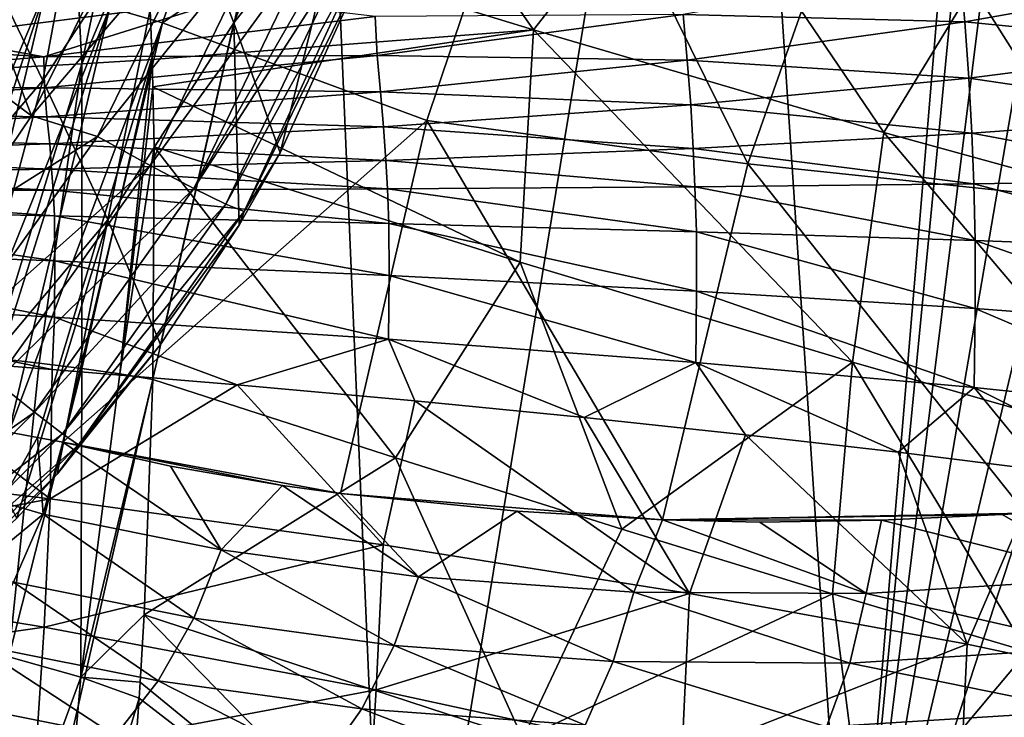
# Model space of a CAD drawing. Header units: metres. Extents: x -25 to 25, y -125 to 22.
# Tile 503 of 552: x 13.95 to 17.3, y -17.95 to -15.57. Entities that reach past the tile are written whole.
import ezdxf

# ---------------------------------------------------------------- set-up
doc = ezdxf.new("R2010")
doc.units = ezdxf.units.M
doc.layers.add('solid_500465_01', color=7, linetype='CONTINUOUS')

msp = doc.modelspace()

# ---------------------------------------------------------------- linework, layer by layer
at = {"layer": 'solid_500465_01'}
for points in [[(15.211853, -19.570034), (14.98347, -14.245853), (16.349859, -12.653533)], [(16.775436, -19.066566), (15.211853, -19.570034), (16.349859, -12.653533)], [(16.775436, -19.066566), (16.349859, -12.653533), (17.299999, -12.8)], [(16.775436, -19.066566), (17.299999, -12.8), (17.339243, -13.238526)], [(16.775436, -19.066566), (17.339243, -13.238526), (17.450512, -13.654087)], [(16.775436, -19.066566), (17.450512, -13.654087), (17.635805, -14.050611)], [(16.775436, -19.066566), (17.635805, -14.050611), (17.884295, -14.40584)], [(13.362331, -15.565253, 1.664162), (14.884093, -14.154595, 1.543578), (13.375704, -15.587794, 1.543578)], [(13.375704, -15.587794, 1.543578), (14.884093, -14.154595, 1.543578), (13.467754, -15.685903)], [(14.884093, -14.154595, 1.543578), (14.98347, -14.245853), (13.467754, -15.685903)], [(14.255251, -15.53133, 3.928495), (14.434505, -15.583475, 4.15068), (14.911621, -14.196619, 4.150672)], [(15.746363, -14.688012, 5.389202), (14.911621, -14.196619, 4.150672), (14.434505, -15.583475, 4.15068)], [(13.989436, -15.899721, 92.658867), (13.348227, -14.215206, 92.993073), (12.640691, -14.888812, 93.004982)], [(13.989436, -15.899721, 92.658867), (14.374723, -15.118933, 92.704605), (13.348227, -14.215206, 92.993073)], [(13.666541, -20.008802), (13.467754, -15.685903), (14.98347, -14.245853)], [(15.211853, -19.570034), (13.666541, -20.008802), (14.98347, -14.245853)], [(16.775436, -19.066566), (17.884295, -14.40584), (18.19416, -14.715706)], [(14.027678, -15.780276, 82.144707), (13.773675, -15.252519, 77.434135), (14.261657, -14.530919, 77.457565)], [(14.027678, -15.780276, 82.144707), (14.261657, -14.530919, 77.457565), (14.483815, -15.085763, 82.171555)], [(15.696637, -15.60802, 32.120716), (14.378681, -15.203876, 34.984192), (14.993309, -14.598247, 33.64238)], [(15.696637, -15.60802, 32.120716), (14.993309, -14.598247, 33.64238), (16.209684, -14.954284, 30.859974)], [(15.334311, -15.916318, 5.389202), (15.746363, -14.688012, 5.389202), (14.434505, -15.583475, 4.15068)], [(16.426561, -16.063871, 6.514482), (15.746363, -14.688012, 5.389202), (15.334311, -15.916318, 5.389202)], [(16.426561, -16.063871, 6.514482), (16.835793, -14.897457, 6.514482), (15.746363, -14.688012, 5.389202)], [(18.355883, -18.496965), (16.775436, -19.066566), (18.19416, -14.715706)], [(13.858522, -15.738725, 35.742188), (13.812779, -14.859625, 35.795105), (14.114094, -14.83218, 35.426971)], [(14.160088, -15.723027, 35.374592), (13.858522, -15.738725, 35.742188), (14.114094, -14.83218, 35.426971)], [(14.160088, -15.723027, 35.374592), (14.114094, -14.83218, 35.426971), (14.353503, -14.806179, 35.015991)], [(14.160088, -15.723027, 35.374592), (14.353503, -14.806179, 35.015991), (14.378681, -15.203876, 34.984192)], [(14.676962, -15.583662, 86.894524), (14.483815, -15.085763, 82.171555), (14.979855, -14.819663, 86.393394)], [(14.676962, -15.583662, 86.894524), (14.979855, -14.819663, 86.393394), (15.06755, -15.08576, 89.028938)], [(13.739755, -16.268751, 92.642876), (13.989436, -15.899721, 92.658867), (12.640691, -14.888812, 93.004982)], [(17.651709, -16.192427, 7.511176), (16.835793, -14.897457, 6.514482), (16.426561, -16.063871, 6.514482)], [(17.651709, -16.192427, 7.511176), (18.031733, -15.168972, 7.511176), (16.835793, -14.897457, 6.514482)], [(16.888607, -15.956322, 29.211443), (15.696637, -15.60802, 32.120716), (16.209684, -14.954284, 30.859974)], [(16.888607, -15.956322, 29.211443), (16.209684, -14.954284, 30.859974), (17.313387, -15.260894, 28.024054)], [(14.248569, -16.253775, 86.864273), (14.027678, -15.780276, 82.144707), (14.483815, -15.085763, 82.171555)], [(14.248569, -16.253775, 86.864273), (14.483815, -15.085763, 82.171555), (14.676962, -15.583662, 86.894524)], [(14.835478, -16.026186, 91.623566), (14.676962, -15.583662, 86.894524), (15.06755, -15.08576, 89.028938)], [(14.835478, -16.026186, 91.623566), (15.06755, -15.08576, 89.028938), (15.148736, -15.332644, 91.668022)], [(14.590881, -15.193819, 92.628891), (14.374723, -15.118933, 92.704605), (13.989436, -15.899721, 92.658867)], [(14.213802, -15.970265, 92.584625), (14.590881, -15.193819, 92.628891), (13.989436, -15.899721, 92.658867)], [(14.160088, -15.723027, 35.374592), (14.378681, -15.203876, 34.984192), (14.399519, -15.708525, 34.964371)], [(14.213802, -15.970265, 92.584625), (14.785911, -15.257087, 92.500023), (14.590881, -15.193819, 92.628891)], [(14.399519, -15.708525, 34.964371), (14.378681, -15.203876, 34.984192), (15.696637, -15.60802, 32.120716)], [(13.483397, -16.417753, 82.125351), (13.773675, -15.252519, 77.434135), (14.027678, -15.780276, 82.144707)], [(14.213802, -15.970265, 92.584625), (14.393048, -16.069027, 92.455154), (14.785911, -15.257087, 92.500023)], [(14.393048, -16.069027, 92.455154), (14.947254, -15.304627, 92.325798), (14.785911, -15.257087, 92.500023)], [(17.947971, -16.248327, 26.270357), (16.888607, -15.956322, 29.211443), (17.313387, -15.260894, 28.024054)], [(14.393048, -16.069027, 92.455154), (14.541272, -16.147243, 92.280342), (14.947254, -15.304627, 92.325798)], [(14.541272, -16.147243, 92.280342), (15.01685, -15.322713, 92.216537), (14.947254, -15.304627, 92.325798)], [(13.567851, -15.30921, 38.762974), (13.649808, -15.630317, 38.673874), (14.658137, -15.502151, 37.896675)], [(14.541272, -16.147243, 92.280342), (15.065451, -15.333652, 92.116432), (15.01685, -15.322713, 92.216537)], [(14.541272, -16.147243, 92.280342), (14.649786, -16.200327, 92.070457), (15.065451, -15.333652, 92.116432)], [(14.649786, -16.200327, 92.070457), (15.119675, -15.342073, 91.951416), (15.065451, -15.333652, 92.116432)], [(14.712225, -16.225161, 91.837791), (14.835478, -16.026186, 91.623566), (15.148736, -15.332644, 91.668022)], [(14.712225, -16.225161, 91.837791), (15.148736, -15.332644, 91.668022), (15.119675, -15.342073, 91.951416)], [(14.649786, -16.200327, 92.070457), (14.712225, -16.225161, 91.837791), (15.119675, -15.342073, 91.951416)], [(13.791042, -15.39666, 3.611028), (13.43791, -16.88768, 3.611545), (14.037978, -15.468301, 3.746249)], [(17.164103, -15.580875, 35.251965), (17.147335, -15.388481, 35.276585), (16.205994, -15.555059, 36.401619)], [(17.164103, -15.580875, 35.251965), (18.002253, -15.430315, 34.042511), (17.147335, -15.388481, 35.276585)], [(18.018847, -15.664564, 34.018326), (18.002253, -15.430315, 34.042511), (17.164103, -15.580875, 35.251965)], [(14.037978, -15.468301, 3.746249), (13.43791, -16.88768, 3.611545), (13.567554, -16.911861, 3.673086)], [(14.037978, -15.468301, 3.746249), (13.567554, -16.911861, 3.673086), (13.690659, -16.93482, 3.747074)], [(14.037978, -15.468301, 3.746249), (13.690659, -16.93482, 3.747074), (14.255251, -15.53133, 3.928495)], [(14.030935, -15.699301, 38.387383), (14.658137, -15.502151, 37.896675), (13.649808, -15.630317, 38.673874)], [(14.030935, -15.699301, 38.387383), (15.158092, -15.562696, 37.452263), (14.658137, -15.502151, 37.896675)], [(14.255251, -15.53133, 3.928495), (13.690659, -16.93482, 3.747074), (13.805978, -16.956326, 3.832708)], [(14.255251, -15.53133, 3.928495), (13.805978, -16.956326, 3.832708), (13.911822, -16.976063, 3.928495)], [(14.255251, -15.53133, 3.928495), (13.911822, -16.976063, 3.928495), (14.434505, -15.583475, 4.15068)], [(15.165492, -15.694465, 37.439297), (15.158092, -15.562696, 37.452263), (14.030935, -15.699301, 38.387383)], [(15.165492, -15.694465, 37.439297), (16.205994, -15.555059, 36.401619), (15.158092, -15.562696, 37.452263)], [(16.219585, -15.710607, 36.382874), (16.205994, -15.555059, 36.401619), (15.165492, -15.694465, 37.439297)], [(16.219585, -15.710607, 36.382874), (17.164103, -15.580875, 35.251965), (16.205994, -15.555059, 36.401619)], [(14.009231, -16.994225, 4.035489), (14.434505, -15.583475, 4.15068), (13.911822, -16.976063, 3.928495)], [(14.009231, -16.994225, 4.035489), (14.095353, -17.010281, 4.150692), (14.434505, -15.583475, 4.15068)], [(15.334311, -15.916318, 5.389202), (14.434505, -15.583475, 4.15068), (14.095353, -17.010281, 4.150692)], [(14.427519, -16.677788, 91.589043), (14.248569, -16.253775, 86.864273), (14.676962, -15.583662, 86.894524)], [(14.401993, -15.800915, 34.963219), (14.399519, -15.708525, 34.964371), (15.696637, -15.60802, 32.120716)], [(15.65134, -16.397385, 32.263657), (14.401993, -15.800915, 34.963219), (15.696637, -15.60802, 32.120716)], [(14.427519, -16.677788, 91.589043), (14.676962, -15.583662, 86.894524), (14.695438, -16.272345, 91.609657)], [(14.695438, -16.272345, 91.609657), (14.676962, -15.583662, 86.894524), (14.835478, -16.026186, 91.623566)], [(16.782591, -16.737715, 29.525526), (15.65134, -16.397385, 32.263657), (15.696637, -15.60802, 32.120716)], [(16.782591, -16.737715, 29.525526), (15.696637, -15.60802, 32.120716), (16.888607, -15.956322, 29.211443)], [(17.178366, -15.7715, 35.232449), (17.164103, -15.580875, 35.251965), (16.219585, -15.710607, 36.382874)], [(17.178366, -15.7715, 35.232449), (18.018847, -15.664564, 34.018326), (17.164103, -15.580875, 35.251965)], [(14.030935, -15.699301, 38.387383), (13.649808, -15.630317, 38.673874), (13.390064, -15.657392, 38.854263)], [(12.820648, -15.800784, 39.217606), (14.030935, -15.699301, 38.387383), (13.390064, -15.657392, 38.854263)], [(18.031059, -15.897566, 34.003197), (18.018847, -15.664564, 34.018326), (17.178366, -15.7715, 35.232449)], [(14.033462, -15.80518, 38.379807), (14.030935, -15.699301, 38.387383), (12.820648, -15.800784, 39.217606)], [(14.033462, -15.80518, 38.379807), (15.165492, -15.694465, 37.439297), (14.030935, -15.699301, 38.387383)], [(15.176228, -15.818367, 37.425457), (15.165492, -15.694465, 37.439297), (14.033462, -15.80518, 38.379807)], [(14.16003, -16.759199, 35.41106), (14.160088, -15.723027, 35.374592), (14.399519, -15.708525, 34.964371)], [(14.289432, -16.777853, 35.210045), (14.16003, -16.759199, 35.41106), (14.399519, -15.708525, 34.964371)], [(14.289432, -16.777853, 35.210045), (14.399519, -15.708525, 34.964371), (14.401993, -15.800915, 34.963219)], [(15.176228, -15.818367, 37.425457), (16.219585, -15.710607, 36.382874), (15.165492, -15.694465, 37.439297)], [(13.855042, -16.723516, 35.77895), (13.858522, -15.738725, 35.742188), (14.160088, -15.723027, 35.374592)], [(14.014925, -16.741047, 35.601101), (13.855042, -16.723516, 35.77895), (14.160088, -15.723027, 35.374592)], [(14.16003, -16.759199, 35.41106), (14.014925, -16.741047, 35.601101), (14.160088, -15.723027, 35.374592)], [(16.232018, -15.862781, 36.367317), (16.219585, -15.710607, 36.382874), (15.176228, -15.818367, 37.425457)], [(16.232018, -15.862781, 36.367317), (17.178366, -15.7715, 35.232449), (16.219585, -15.710607, 36.382874)], [(17.188595, -15.959212, 35.220554), (17.178366, -15.7715, 35.232449), (16.232018, -15.862781, 36.367317)], [(17.188595, -15.959212, 35.220554), (18.031059, -15.897566, 34.003197), (17.178366, -15.7715, 35.232449)], [(12.818359, -15.885949, 39.214153), (14.033462, -15.80518, 38.379807), (12.820648, -15.800784, 39.217606)], [(14.041551, -15.903016, 38.369938), (14.033462, -15.80518, 38.379807), (12.818359, -15.885949, 39.214153)], [(13.734702, -16.866335, 86.842453), (13.483397, -16.417753, 82.125351), (14.027678, -15.780276, 82.144707)], [(13.734702, -16.866335, 86.842453), (14.027678, -15.780276, 82.144707), (14.248569, -16.253775, 86.864273)], [(14.041551, -15.903016, 38.369938), (15.176228, -15.818367, 37.425457), (14.033462, -15.80518, 38.379807)], [(14.289432, -16.777853, 35.210045), (14.401993, -15.800915, 34.963219), (14.406003, -16.005968, 34.96339)], [(15.65134, -16.397385, 32.263657), (14.406003, -16.005968, 34.96339), (14.401993, -15.800915, 34.963219)], [(15.18721, -15.937564, 37.413204), (15.176228, -15.818367, 37.425457), (14.041551, -15.903016, 38.369938)], [(15.18721, -15.937564, 37.413204), (16.232018, -15.862781, 36.367317), (15.176228, -15.818367, 37.425457)], [(16.240629, -16.010738, 36.358128), (16.232018, -15.862781, 36.367317), (15.18721, -15.937564, 37.413204)], [(16.240629, -16.010738, 36.358128), (17.188595, -15.959212, 35.220554), (16.232018, -15.862781, 36.367317)], [(12.823967, -15.963599, 39.207436), (14.041551, -15.903016, 38.369938), (12.818359, -15.885949, 39.214153)], [(14.051359, -15.995009, 38.360386), (14.041551, -15.903016, 38.369938), (12.823967, -15.963599, 39.207436)], [(14.213802, -15.970265, 92.584625), (13.989436, -15.899721, 92.658867), (13.739755, -16.268751, 92.642876)], [(14.051359, -15.995009, 38.360386), (15.18721, -15.937564, 37.413204), (14.041551, -15.903016, 38.369938)], [(18.038494, -16.117592, 33.99651), (18.031059, -15.897566, 34.003197), (17.188595, -15.959212, 35.220554)], [(15.194486, -16.051588, 37.406235), (15.18721, -15.937564, 37.413204), (14.051359, -15.995009, 38.360386)], [(15.040447, -17.184423, 5.39413), (15.334311, -15.916318, 5.389202), (14.095353, -17.010281, 4.150692)], [(16.136198, -17.274677, 6.521442), (15.334311, -15.916318, 5.389202), (15.040447, -17.184423, 5.39413)], [(15.194486, -16.051588, 37.406235), (16.240629, -16.010738, 36.358128), (15.18721, -15.937564, 37.413204)], [(16.136198, -17.274677, 6.521442), (16.426561, -16.063871, 6.514482), (15.334311, -15.916318, 5.389202)], [(12.83282, -16.034472, 39.2001), (14.051359, -15.995009, 38.360386), (12.823967, -15.963599, 39.207436)], [(14.213802, -15.970265, 92.584625), (13.739755, -16.268751, 92.642876), (13.70958, -16.674635, 92.557259)], [(14.213802, -15.970265, 92.584625), (13.70958, -16.674635, 92.557259), (14.393048, -16.069027, 92.455154)], [(17.195036, -16.131521, 35.215031), (17.188595, -15.959212, 35.220554), (16.240629, -16.010738, 36.358128)], [(17.795033, -17.026478, 26.759058), (16.782591, -16.737715, 29.525526), (16.888607, -15.956322, 29.211443)], [(17.795033, -17.026478, 26.759058), (16.888607, -15.956322, 29.211443), (17.947971, -16.248327, 26.270357)], [(17.195036, -16.131521, 35.215031), (18.038494, -16.117592, 33.99651), (17.188595, -15.959212, 35.220554)], [(14.057493, -16.081209, 38.35519), (14.051359, -15.995009, 38.360386), (12.83282, -16.034472, 39.2001)], [(14.057493, -16.081209, 38.35519), (15.194486, -16.051588, 37.406235), (14.051359, -15.995009, 38.360386)], [(14.289432, -16.777853, 35.210045), (14.406003, -16.005968, 34.96339), (14.402299, -16.796946, 34.999352)], [(15.227039, -17.063353, 33.244858), (14.402299, -16.796946, 34.999352), (14.406003, -16.005968, 34.96339)], [(15.227039, -17.063353, 33.244858), (14.406003, -16.005968, 34.96339), (15.65134, -16.397385, 32.263657)], [(16.24638, -16.141935, 36.353539), (16.240629, -16.010738, 36.358128), (15.194486, -16.051588, 37.406235)], [(16.24638, -16.141935, 36.353539), (17.195036, -16.131521, 35.215031), (16.240629, -16.010738, 36.358128)], [(12.837976, -16.09927, 39.196327), (14.057493, -16.081209, 38.35519), (12.83282, -16.034472, 39.2001)], [(14.712225, -16.225161, 91.837791), (14.695438, -16.272345, 91.609657), (14.835478, -16.026186, 91.623566)], [(13.70958, -16.674635, 92.557259), (13.868288, -16.803692, 92.427635), (14.393048, -16.069027, 92.455154)], [(14.393048, -16.069027, 92.455154), (13.868288, -16.803692, 92.427635), (14.541272, -16.147243, 92.280342)], [(15.199783, -16.148878, 37.402401), (15.194486, -16.051588, 37.406235), (14.057493, -16.081209, 38.35519)], [(15.199783, -16.148878, 37.402401), (16.24638, -16.141935, 36.353539), (15.194486, -16.051588, 37.406235)], [(17.37081, -17.251234, 7.513485), (16.426561, -16.063871, 6.514482), (16.136198, -17.274677, 6.521442)], [(17.37081, -17.251234, 7.513485), (17.651709, -16.192427, 7.511176), (16.426561, -16.063871, 6.514482)], [(14.062504, -16.152391, 38.351971), (14.057493, -16.081209, 38.35519), (12.837976, -16.09927, 39.196327)], [(12.84284, -16.152382, 39.193672), (14.062504, -16.152391, 38.351971), (12.837976, -16.09927, 39.196327)], [(14.062504, -16.152391, 38.351971), (15.199783, -16.148878, 37.402401), (14.057493, -16.081209, 38.35519)], [(16.251308, -16.294106, 36.353325), (16.24638, -16.141935, 36.353539), (15.199783, -16.148878, 37.402401)], [(17.200121, -16.32432, 35.21545), (17.195036, -16.131521, 35.215031), (16.24638, -16.141935, 36.353539)], [(16.251308, -16.294106, 36.353325), (17.200121, -16.32432, 35.21545), (16.24638, -16.141935, 36.353539)], [(18.043903, -16.356411, 33.997639), (18.038494, -16.117592, 33.99651), (17.195036, -16.131521, 35.215031)], [(17.200121, -16.32432, 35.21545), (18.043903, -16.356411, 33.997639), (17.195036, -16.131521, 35.215031)], [(14.067492, -16.239971, 38.3508), (14.062504, -16.152391, 38.351971), (12.84284, -16.152382, 39.193672)], [(12.848, -16.216488, 39.192245), (14.067492, -16.239971, 38.3508), (12.84284, -16.152382, 39.193672)], [(13.868288, -16.803692, 92.427635), (13.99926, -16.907978, 92.252663), (14.541272, -16.147243, 92.280342)], [(14.541272, -16.147243, 92.280342), (13.99926, -16.907978, 92.252663), (14.649786, -16.200327, 92.070457)], [(15.204691, -16.265934, 37.401646), (15.199783, -16.148878, 37.402401), (14.062504, -16.152391, 38.351971)], [(14.067492, -16.239971, 38.3508), (15.204691, -16.265934, 37.401646), (14.062504, -16.152391, 38.351971)], [(15.204691, -16.265934, 37.401646), (16.251308, -16.294106, 36.353325), (15.199783, -16.148878, 37.402401)], [(13.99926, -16.907978, 92.252663), (14.09482, -16.981377, 92.042595), (14.649786, -16.200327, 92.070457)], [(14.649786, -16.200327, 92.070457), (14.09482, -16.981377, 92.042595), (14.712225, -16.225161, 91.837791)], [(14.068986, -16.393415, 38.355999), (14.067492, -16.239971, 38.3508), (12.848, -16.216488, 39.192245)], [(12.850324, -16.349743, 39.196316), (14.068986, -16.393415, 38.355999), (12.848, -16.216488, 39.192245)], [(15.205436, -16.442612, 37.408215), (15.204691, -16.265934, 37.401646), (14.067492, -16.239971, 38.3508)], [(14.068986, -16.393415, 38.355999), (15.205436, -16.442612, 37.408215), (14.067492, -16.239971, 38.3508)], [(14.09482, -16.981377, 92.042595), (14.149366, -17.019579, 91.809761), (14.712225, -16.225161, 91.837791)], [(14.712225, -16.225161, 91.837791), (14.149366, -17.019579, 91.809761), (14.695438, -16.272345, 91.609657)], [(13.939597, -17.268824, 91.565933), (13.734702, -16.866335, 86.842453), (14.248569, -16.253775, 86.864273)], [(13.939597, -17.268824, 91.565933), (14.248569, -16.253775, 86.864273), (14.075878, -17.118793, 91.570824)], [(14.075878, -17.118793, 91.570824), (14.248569, -16.253775, 86.864273), (14.427519, -16.677788, 91.589043)], [(14.149366, -17.019579, 91.809761), (14.427519, -16.677788, 91.589043), (14.695438, -16.272345, 91.609657)], [(16.251392, -16.496923, 36.361465), (16.251308, -16.294106, 36.353325), (15.204691, -16.265934, 37.401646)], [(15.205436, -16.442612, 37.408215), (16.251392, -16.496923, 36.361465), (15.204691, -16.265934, 37.401646)], [(17.199644, -16.555809, 35.225349), (17.200121, -16.32432, 35.21545), (16.251308, -16.294106, 36.353325)], [(16.251392, -16.496923, 36.361465), (17.199644, -16.555809, 35.225349), (16.251308, -16.294106, 36.353325)], [(17.199644, -16.555809, 35.225349), (18.042992, -16.618721, 34.009453), (17.200121, -16.32432, 35.21545)], [(18.042992, -16.618721, 34.009453), (18.043903, -16.356411, 33.997639), (17.200121, -16.32432, 35.21545)], [(12.850012, -16.515972, 39.205059), (14.067801, -16.584761, 38.366543), (12.850324, -16.349743, 39.196316)], [(14.067801, -16.584761, 38.366543), (14.068986, -16.393415, 38.355999), (12.850324, -16.349743, 39.196316)], [(14.067801, -16.584761, 38.366543), (15.203455, -16.659515, 37.420715), (14.068986, -16.393415, 38.355999)], [(15.203455, -16.659515, 37.420715), (15.205436, -16.442612, 37.408215), (14.068986, -16.393415, 38.355999)], [(15.997378, -17.306286, 31.487406), (15.227039, -17.063353, 33.244858), (15.65134, -16.397385, 32.263657)], [(15.997378, -17.306286, 31.487406), (15.65134, -16.397385, 32.263657), (16.782591, -16.737715, 29.525526)], [(15.203455, -16.659515, 37.420715), (16.248692, -16.739576, 36.376045), (15.205436, -16.442612, 37.408215)], [(16.248692, -16.739576, 36.376045), (16.251392, -16.496923, 36.361465), (15.205436, -16.442612, 37.408215)], [(16.248692, -16.739576, 36.376045), (17.196321, -16.824247, 35.2421), (16.251392, -16.496923, 36.361465)], [(17.196321, -16.824247, 35.2421), (17.199644, -16.555809, 35.225349), (16.251392, -16.496923, 36.361465)], [(14.059676, -16.762497, 38.382851), (14.067801, -16.584761, 38.366543), (12.850012, -16.515972, 39.205059)], [(13.405575, -16.711832, 38.851532), (14.059676, -16.762497, 38.382851), (12.850012, -16.515972, 39.205059)], [(17.196321, -16.824247, 35.2421), (18.039162, -16.912828, 34.028454), (17.199644, -16.555809, 35.225349)], [(18.039162, -16.912828, 34.028454), (18.042992, -16.618721, 34.009453), (17.199644, -16.555809, 35.225349)], [(14.059676, -16.762497, 38.382851), (14.689301, -16.815275, 37.882), (14.067801, -16.584761, 38.366543)], [(14.689301, -16.815275, 37.882), (15.203455, -16.659515, 37.420715), (14.067801, -16.584761, 38.366543)], [(14.149366, -17.019579, 91.809761), (14.075878, -17.118793, 91.570824), (14.427519, -16.677788, 91.589043)], [(14.689301, -16.815275, 37.882), (15.293094, -16.870022, 37.350437), (15.203455, -16.659515, 37.420715)], [(15.869875, -16.926588, 36.789707), (16.248692, -16.739576, 36.376045), (15.203455, -16.659515, 37.420715)], [(15.293094, -16.870022, 37.350437), (15.869875, -16.926588, 36.789707), (15.203455, -16.659515, 37.420715)], [(12.838743, -17.057446, 39.251278), (14.053082, -17.203262, 38.422325), (13.405575, -16.711832, 38.851532)], [(14.053082, -17.203262, 38.422325), (14.059676, -16.762497, 38.382851), (13.405575, -16.711832, 38.851532)], [(13.912125, -17.739946, 35.798244), (13.855042, -16.723516, 35.77895), (14.014925, -16.741047, 35.601101)], [(13.912125, -17.739946, 35.798244), (14.014925, -16.741047, 35.601101), (14.16003, -16.759199, 35.41106)], [(15.869875, -16.926588, 36.789707), (16.418476, -16.984829, 36.201363), (16.248692, -16.739576, 36.376045)], [(16.713873, -17.52597, 29.728018), (15.997378, -17.306286, 31.487406), (16.782591, -16.737715, 29.525526)], [(16.937717, -17.04459, 35.586941), (17.196321, -16.824247, 35.2421), (16.248692, -16.739576, 36.376045)], [(16.418476, -16.984829, 36.201363), (16.937717, -17.04459, 35.586941), (16.248692, -16.739576, 36.376045)], [(17.376768, -17.722551, 27.968567), (16.713873, -17.52597, 29.728018), (16.782591, -16.737715, 29.525526)], [(17.376768, -17.722551, 27.968567), (16.782591, -16.737715, 29.525526), (17.795033, -17.026478, 26.759058)], [(14.15652, -17.809912, 35.483234), (13.912125, -17.739946, 35.798244), (14.16003, -16.759199, 35.41106)], [(14.053082, -17.203262, 38.422325), (14.689301, -16.815275, 37.882), (14.059676, -16.762497, 38.382851)], [(14.15652, -17.809912, 35.483234), (14.16003, -16.759199, 35.41106), (14.289432, -16.777853, 35.210045)], [(14.15652, -17.809912, 35.483234), (14.289432, -16.777853, 35.210045), (14.402299, -16.796946, 34.999352)], [(13.868288, -16.803692, 92.427635), (13.231343, -17.444208, 92.414543), (13.99926, -16.907978, 92.252663)], [(14.053082, -17.203262, 38.422325), (15.185336, -17.359493, 37.486053), (14.689301, -16.815275, 37.882)], [(14.15652, -17.809912, 35.483234), (14.402299, -16.796946, 34.999352), (14.371901, -17.597038, 35.091476)], [(14.371901, -17.597038, 35.091476), (14.402299, -16.796946, 34.999352), (15.227039, -17.063353, 33.244858)], [(15.185336, -17.359493, 37.486053), (15.293094, -16.870022, 37.350437), (14.689301, -16.815275, 37.882)], [(16.937717, -17.04459, 35.586941), (17.426405, -17.105692, 34.948002), (17.196321, -16.824247, 35.2421)], [(17.88335, -17.168037, 34.286098), (18.039162, -16.912828, 34.028454), (17.196321, -16.824247, 35.2421)], [(17.426405, -17.105692, 34.948002), (17.88335, -17.168037, 34.286098), (17.196321, -16.824247, 35.2421)], [(15.185336, -17.359493, 37.486053), (16.227495, -17.52478, 36.451115), (15.293094, -16.870022, 37.350437)], [(16.227495, -17.52478, 36.451115), (15.869875, -16.926588, 36.789707), (15.293094, -16.870022, 37.350437)], [(13.231343, -17.444208, 92.414543), (13.341416, -17.570314, 92.239532), (13.99926, -16.907978, 92.252663)], [(13.99926, -16.907978, 92.252663), (13.341416, -17.570314, 92.239532), (14.09482, -16.981377, 92.042595)], [(16.227495, -17.52478, 36.451115), (16.418476, -16.984829, 36.201363), (15.869875, -16.926588, 36.789707)], [(13.341416, -17.570314, 92.239532), (13.421112, -17.660582, 92.029419), (14.09482, -16.981377, 92.042595)], [(14.09482, -16.981377, 92.042595), (13.421112, -17.660582, 92.029419), (14.149366, -17.019579, 91.809761)], [(14.009231, -16.994225, 4.035489), (13.911822, -16.976063, 3.928495), (13.885474, -17.213009, 3.972998)], [(14.009231, -16.994225, 4.035489), (13.885474, -17.213009, 3.972998), (14.02826, -17.255219, 4.157866)], [(14.009231, -16.994225, 4.035489), (14.02826, -17.255219, 4.157866), (14.095353, -17.010281, 4.150692)], [(14.634354, -17.376013, 4.990579), (14.095353, -17.010281, 4.150692), (14.02826, -17.255219, 4.157866)], [(14.843343, -17.157196, 5.159622), (15.040447, -17.184423, 5.39413), (14.095353, -17.010281, 4.150692)], [(14.461814, -17.091736, 4.670938), (14.843343, -17.157196, 5.159622), (14.095353, -17.010281, 4.150692)], [(14.634354, -17.376013, 4.990579), (14.461814, -17.091736, 4.670938), (14.095353, -17.010281, 4.150692)], [(16.227495, -17.52478, 36.451115), (17.172224, -17.697683, 35.327038), (16.418476, -16.984829, 36.201363)], [(17.172224, -17.697683, 35.327038), (16.937717, -17.04459, 35.586941), (16.418476, -16.984829, 36.201363)], [(13.421112, -17.660582, 92.029419), (13.465764, -17.709711, 91.796532), (14.149366, -17.019579, 91.809761)], [(14.149366, -17.019579, 91.809761), (13.465764, -17.709711, 91.796532), (14.075878, -17.118793, 91.570824)], [(17.172224, -17.697683, 35.327038), (17.426405, -17.105692, 34.948002), (16.937717, -17.04459, 35.586941)], [(12.820682, -17.439547, 39.306385), (14.053082, -17.203262, 38.422325), (12.838743, -17.057446, 39.251278)], [(15.660733, -18.018934, 32.297321), (14.371901, -17.597038, 35.091476), (15.227039, -17.063353, 33.244858)], [(15.660733, -18.018934, 32.297321), (15.227039, -17.063353, 33.244858), (15.997378, -17.306286, 31.487406)], [(14.634354, -17.376013, 4.990579), (14.843343, -17.157196, 5.159622), (14.461814, -17.091736, 4.670938)], [(17.172224, -17.697683, 35.327038), (18.01219, -17.876759, 34.123352), (17.426405, -17.105692, 34.948002)], [(13.465764, -17.709711, 91.796532), (13.939597, -17.268824, 91.565933), (14.075878, -17.118793, 91.570824)], [(15.305749, -17.467691, 5.775167), (14.843343, -17.157196, 5.159622), (14.634354, -17.376013, 4.990579)], [(15.305749, -17.467691, 5.775167), (15.040447, -17.184423, 5.39413), (14.843343, -17.157196, 5.159622)], [(12.820682, -17.439547, 39.306385), (14.032396, -17.639299, 38.485374), (14.053082, -17.203262, 38.422325)], [(13.885474, -17.213009, 3.972998), (13.79423, -17.448067, 4.013704), (14.02826, -17.255219, 4.157866)], [(14.032396, -17.639299, 38.485374), (15.185336, -17.359493, 37.486053), (14.053082, -17.203262, 38.422325)], [(15.640927, -17.245281, 6.045316), (16.136198, -17.274677, 6.521442), (15.040447, -17.184423, 5.39413)], [(15.305749, -17.467691, 5.775167), (15.640927, -17.245281, 6.045316), (15.040447, -17.184423, 5.39413)], [(16.038586, -17.52076, 6.505735), (15.640927, -17.245281, 6.045316), (15.305749, -17.467691, 5.775167)], [(16.038586, -17.52076, 6.505735), (16.136198, -17.274677, 6.521442), (15.640927, -17.245281, 6.045316)], [(17.29174, -17.256525, 7.45718), (17.37081, -17.251234, 7.513485), (16.136198, -17.274677, 6.521442)], [(17.668125, -17.472401, 7.78128), (17.37081, -17.251234, 7.513485), (17.29174, -17.256525, 7.45718)], [(13.79423, -17.448067, 4.013704), (13.928027, -17.486832, 4.189305), (14.02826, -17.255219, 4.157866)], [(14.02826, -17.255219, 4.157866), (13.928027, -17.486832, 4.189305), (14.541777, -17.609137, 5.032561)], [(14.634354, -17.376013, 4.990579), (14.02826, -17.255219, 4.157866), (14.541777, -17.609137, 5.032561)], [(16.828239, -17.525373, 7.176466), (16.136198, -17.274677, 6.521442), (16.038586, -17.52076, 6.505735)], [(16.880793, -17.275784, 7.149501), (17.29174, -17.256525, 7.45718), (16.136198, -17.274677, 6.521442)], [(16.467192, -17.281902, 6.812768), (16.880793, -17.275784, 7.149501), (16.136198, -17.274677, 6.521442)], [(16.828239, -17.525373, 7.176466), (16.467192, -17.281902, 6.812768), (16.136198, -17.274677, 6.521442)], [(16.828239, -17.525373, 7.176466), (16.880793, -17.275784, 7.149501), (16.467192, -17.281902, 6.812768)], [(17.668125, -17.472401, 7.78128), (16.880793, -17.275784, 7.149501), (16.828239, -17.525373, 7.176466)], [(17.668125, -17.472401, 7.78128), (17.29174, -17.256525, 7.45718), (16.880793, -17.275784, 7.149501)], [(15.660733, -18.018934, 32.297321), (15.997378, -17.306286, 31.487406), (16.713873, -17.52597, 29.728018)], [(14.032396, -17.639299, 38.485374), (15.16189, -17.852837, 37.557564), (15.185336, -17.359493, 37.486053)], [(14.634354, -17.376013, 4.990579), (14.541777, -17.609137, 5.032561), (15.223041, -17.702206, 5.828482)], [(15.305749, -17.467691, 5.775167), (14.634354, -17.376013, 4.990579), (15.223041, -17.702206, 5.828482)], [(15.16189, -17.852837, 37.557564), (16.227495, -17.52478, 36.451115), (15.185336, -17.359493, 37.486053)], [(12.794429, -17.81665, 39.37862), (14.032396, -17.639299, 38.485374), (12.820682, -17.439547, 39.306385)], [(15.305749, -17.467691, 5.775167), (15.223041, -17.702206, 5.828482), (15.968225, -17.756313, 6.570889)], [(16.038586, -17.52076, 6.505735), (15.305749, -17.467691, 5.775167), (15.968225, -17.756313, 6.570889)], [(17.668125, -17.472401, 7.78128), (16.828239, -17.525373, 7.176466), (17.630455, -17.707762, 7.869966)], [(13.928027, -17.486832, 4.189305), (13.797663, -17.698231, 4.244042), (14.420525, -17.822329, 5.099836)], [(14.541777, -17.609137, 5.032561), (13.928027, -17.486832, 4.189305), (14.420525, -17.822329, 5.099836)], [(15.16189, -17.852837, 37.557564), (16.201172, -18.078312, 36.531532), (16.227495, -17.52478, 36.451115)], [(16.824068, -18.380764, 29.464172), (15.660733, -18.018934, 32.297321), (16.713873, -17.52597, 29.728018)], [(16.038586, -17.52076, 6.505735), (15.968225, -17.756313, 6.570889), (16.772896, -17.761309, 7.253591)], [(16.828239, -17.525373, 7.176466), (16.038586, -17.52076, 6.505735), (16.772896, -17.761309, 7.253591)], [(16.201172, -18.078312, 36.531532), (17.172224, -17.697683, 35.327038), (16.227495, -17.52478, 36.451115)], [(16.824068, -18.380764, 29.464172), (16.713873, -17.52597, 29.728018), (17.376768, -17.722551, 27.968567)], [(16.828239, -17.525373, 7.176466), (16.772896, -17.761309, 7.253591), (17.630455, -17.707762, 7.869966)], [(14.15652, -17.809912, 35.483234), (14.371901, -17.597038, 35.091476), (14.358763, -17.826822, 35.12862)], [(15.553165, -18.804493, 32.574371), (14.358763, -17.826822, 35.12862), (14.371901, -17.597038, 35.091476)], [(15.553165, -18.804493, 32.574371), (14.371901, -17.597038, 35.091476), (15.660733, -18.018934, 32.297321)], [(14.541777, -17.609137, 5.032561), (14.420525, -17.822329, 5.099836), (15.113176, -17.917023, 5.908884)], [(15.223041, -17.702206, 5.828482), (14.541777, -17.609137, 5.032561), (15.113176, -17.917023, 5.908884)], [(12.794429, -17.81665, 39.37862), (14.004156, -18.069708, 38.566948), (14.032396, -17.639299, 38.485374)], [(14.004156, -18.069708, 38.566948), (15.16189, -17.852837, 37.557564), (14.032396, -17.639299, 38.485374)], [(13.797663, -17.698231, 4.244042), (13.640917, -17.883337, 4.320507), (14.274083, -18.009464, 5.190474)], [(14.420525, -17.822329, 5.099836), (13.797663, -17.698231, 4.244042), (14.274083, -18.009464, 5.190474)], [(15.223041, -17.702206, 5.828482), (15.113176, -17.917023, 5.908884), (15.872263, -17.97234, 6.664723)], [(15.968225, -17.756313, 6.570889), (15.223041, -17.702206, 5.828482), (15.872263, -17.97234, 6.664723)], [(16.201172, -18.078312, 36.531532), (17.142935, -18.313761, 35.416733), (17.172224, -17.697683, 35.327038)], [(17.630455, -17.707762, 7.869966), (16.772896, -17.761309, 7.253591), (17.570276, -17.923784, 7.989934)], [(17.142935, -18.313761, 35.416733), (18.01219, -17.876759, 34.123352), (17.172224, -17.697683, 35.327038)], [(13.82011, -18.724344, 36.030437), (13.912125, -17.739946, 35.798244), (14.15652, -17.809912, 35.483234)], [(17.857658, -18.684626, 26.601492), (16.824068, -18.380764, 29.464172), (17.376768, -17.722551, 27.968567)], [(15.968225, -17.756313, 6.570889), (15.872263, -17.97234, 6.664723), (16.69351, -17.977835, 7.360789)], [(16.772896, -17.761309, 7.253591), (15.968225, -17.756313, 6.570889), (16.69351, -17.977835, 7.360789)], [(16.772896, -17.761309, 7.253591), (16.69351, -17.977835, 7.360789), (17.570276, -17.923784, 7.989934)], [(13.311325, -18.320837, 39.122108), (14.004156, -18.069708, 38.566948), (12.794429, -17.81665, 39.37862)], [(14.066822, -18.8332, 35.720127), (13.82011, -18.724344, 36.030437), (14.15652, -17.809912, 35.483234)], [(14.066822, -18.8332, 35.720127), (14.15652, -17.809912, 35.483234), (14.355396, -17.880861, 35.138035)], [(14.15652, -17.809912, 35.483234), (14.358763, -17.826822, 35.12862), (14.355396, -17.880861, 35.138035)], [(14.004156, -18.069708, 38.566948), (15.131286, -18.339968, 37.648899), (15.16189, -17.852837, 37.557564)], [(14.420525, -17.822329, 5.099836), (14.274083, -18.009464, 5.190474), (14.979317, -18.105963, 6.014066)], [(15.553165, -18.804493, 32.574371), (14.355396, -17.880861, 35.138035), (14.358763, -17.826822, 35.12862)], [(15.113176, -17.917023, 5.908884), (14.420525, -17.822329, 5.099836), (14.979317, -18.105963, 6.014066)], [(15.131286, -18.339968, 37.648899), (16.201172, -18.078312, 36.531532), (15.16189, -17.852837, 37.557564)], [(13.640917, -17.883337, 4.320507), (13.462297, -18.036831, 4.416504), (14.106665, -18.165161, 5.301871)], [(14.274083, -18.009464, 5.190474), (13.640917, -17.883337, 4.320507), (14.106665, -18.165161, 5.301871)], [(14.066822, -18.8332, 35.720127), (14.355396, -17.880861, 35.138035), (14.31791, -18.393993, 35.240963)], [(15.553165, -18.804493, 32.574371), (14.31791, -18.393993, 35.240963), (14.355396, -17.880861, 35.138035)], [(17.142935, -18.313761, 35.416733), (17.979866, -18.557224, 34.222618), (18.01219, -17.876759, 34.123352)], [(15.113176, -17.917023, 5.908884), (14.979317, -18.105963, 6.014066), (15.753459, -18.16263, 6.784542)], [(15.872263, -17.97234, 6.664723), (15.113176, -17.917023, 5.908884), (15.753459, -18.16263, 6.784542)], [(17.570276, -17.923784, 7.989934), (16.69351, -17.977835, 7.360789), (17.489319, -18.114254, 8.137738)]]:
    msp.add_3dface(points, dxfattribs=at)

doc.saveas('drawing.dxf')
